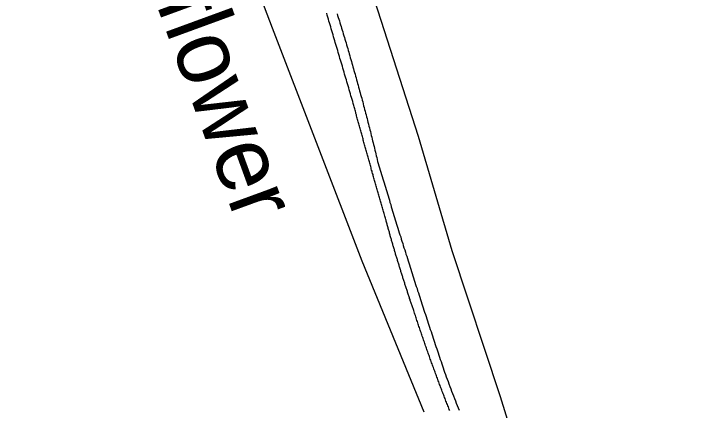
# Model space of a CAD drawing. Extents: x 1364363 to 1407445, y 538563 to 573342.
# Drawn here: x 1378365 to 1379352, y 549804 to 550369 of the extents above; entities that cross this region are included whole.
import ezdxf

# ---------------------------------------------------------------- set-up
doc = ezdxf.new("R2010")
doc.units = 0
for name, color, linetype in [('Exist Railroad Mainline', 7, 'Continuous'), ('Exist Railroad Siding', 7, 'Continuous'), ('Exist Road Secondary Type 51 Attributed', 7, 'Continuous'), ('Exist Road Secondary Type 51 Label', 7, 'Continuous')]:
    doc.layers.add(name, color=color, linetype=linetype)

msp = doc.modelspace()

# ---------------------------------------------------------------- linework, layer by layer
at = {"layer": 'Exist Railroad Mainline'}
for points in [[(1378850.79, 550238.25), (1378849.97, 550241.02), (1378849.15, 550243.83), (1378848.23, 550246.6), (1378847.51, 550249.42), (1378846.59, 550252.24), (1378845.87, 550255.06), (1378844.95, 550257.83), (1378844.23, 550260.65), (1378843.41, 550263.42), (1378842.59, 550266.24), (1378841.77, 550269.06), (1378840.85, 550271.88), (1378840.13, 550274.64), (1378839.21, 550277.41), (1378838.49, 550280.23), (1378837.67, 550283.05), (1378836.85, 550285.87), (1378836.03, 550288.69), (1378835.11, 550291.46), (1378834.39, 550294.23), (1378833.47, 550297.05), (1378832.75, 550299.87), (1378831.83, 550302.68), (1378831.01, 550305.45), (1378830.29, 550308.27), (1378829.37, 550311.04), (1378828.65, 550313.86), (1378827.73, 550316.68), (1378826.91, 550319.45), (1378826.09, 550322.27), (1378825.26, 550325.09), (1378824.34, 550327.86), (1378823.62, 550330.67), (1378822.7, 550333.44), (1378821.98, 550336.26), (1378821.16, 550339.08), (1378820.24, 550341.85), (1378819.52, 550344.67), (1378818.6, 550347.44), (1378817.78, 550350.26), (1378816.96, 550353.08), (1378816.14, 550355.9), (1378815.22, 550358.66), (1378814.5, 550361.43), (1378813.58, 550364.25), (1378812.76, 550367.07), (1378812.04, 550369.89)], [(1378896.42, 550075.79), (1378895.91, 550077.43), (1378895.5, 550079.08), (1378894.98, 550080.66), (1378894.47, 550082.36), (1378893.96, 550084), (1378893.55, 550085.64), (1378893.14, 550087.23), (1378892.62, 550088.87), (1378892.11, 550090.56), (1378891.6, 550092.2), (1378891.29, 550093.79), (1378890.78, 550095.43), (1378890.27, 550097.07), (1378889.75, 550098.76), (1378889.34, 550100.35), (1378888.83, 550101.99), (1378888.42, 550103.63), (1378887.91, 550105.32), (1378887.5, 550106.96), (1378886.99, 550108.55), (1378886.47, 550110.19), (1378885.96, 550111.83), (1378885.65, 550113.52), (1378885.14, 550115.11), (1378884.63, 550116.75), (1378884.11, 550118.39), (1378883.7, 550119.98), (1378883.29, 550121.68), (1378882.78, 550123.32), (1378882.27, 550124.96), (1378881.86, 550126.54), (1378881.35, 550128.24), (1378880.83, 550129.88), (1378880.42, 550131.52), (1378880.01, 550133.11), (1378879.5, 550134.8), (1378878.99, 550136.44), (1378878.58, 550138.08), (1378878.17, 550139.67), (1378877.66, 550141.31), (1378877.14, 550143), (1378876.73, 550144.64), (1378876.22, 550146.23), (1378875.71, 550147.87), (1378875.4, 550149.56), (1378874.89, 550151.2), (1378874.37, 550152.79), (1378873.96, 550154.43), (1378873.45, 550156.12), (1378873.04, 550157.76), (1378872.63, 550159.35), (1378872.12, 550160.99), (1378871.61, 550162.69), (1378871.09, 550164.33), (1378870.79, 550165.91), (1378870.27, 550167.56), (1378869.76, 550169.25), (1378869.35, 550170.89), (1378868.84, 550172.48), (1378868.33, 550174.12), (1378868.02, 550175.81), (1378867.51, 550177.45), (1378866.99, 550179.04), (1378866.58, 550180.73), (1378866.17, 550182.37), (1378865.66, 550184.01), (1378865.25, 550185.6), (1378864.74, 550187.29), (1378864.33, 550188.93), (1378863.92, 550190.57), (1378863.4, 550192.21), (1378862.99, 550193.85), (1378862.48, 550195.49), (1378861.97, 550197.13), (1378861.66, 550198.83), (1378861.15, 550200.42), (1378860.64, 550202.06), (1378860.23, 550203.7), (1378859.71, 550205.39), (1378859.41, 550206.98), (1378858.89, 550208.62), (1378858.38, 550210.26), (1378857.97, 550211.95), (1378857.46, 550213.54), (1378857.05, 550215.18), (1378856.64, 550216.87), (1378856.13, 550218.51), (1378855.72, 550220.1), (1378855.2, 550221.79), (1378854.79, 550223.43), (1378854.38, 550225.07), (1378853.87, 550226.71), (1378853.46, 550228.35), (1378853.05, 550229.99), (1378852.54, 550231.63), (1378852.13, 550233.33), (1378851.61, 550234.91), (1378851.2, 550236.56), (1378850.79, 550238.25)], [(1378935.79, 549947.38), (1378935.38, 549948.66), (1378934.87, 549949.94), (1378934.46, 549951.23), (1378934.04, 549952.56), (1378933.63, 549953.79), (1378933.12, 549955.12), (1378932.71, 549956.35), (1378932.2, 549957.68), (1378931.89, 549958.91), (1378931.38, 549960.25), (1378930.97, 549961.58), (1378930.46, 549962.81), (1378930.15, 549964.14), (1378929.74, 549965.37), (1378929.23, 549966.71), (1378928.92, 549967.99), (1378928.41, 549969.27), (1378928, 549970.55), (1378927.59, 549971.83), (1378927.18, 549973.12), (1378926.77, 549974.45), (1378926.25, 549975.68), (1378925.84, 549977.01), (1378925.54, 549978.29), (1378925.02, 549979.57), (1378924.61, 549980.86), (1378924.2, 549982.19), (1378923.79, 549983.42), (1378923.38, 549984.75), (1378922.97, 549986.08), (1378922.46, 549987.31), (1378922.15, 549988.65), (1378921.74, 549989.93), (1378921.23, 549991.21), (1378920.92, 549992.49), (1378920.51, 549993.83), (1378920.1, 549995.06), (1378919.59, 549996.39), (1378919.28, 549997.67), (1378918.87, 549999), (1378918.46, 550000.23), (1378918.05, 550001.57), (1378917.64, 550002.9), (1378917.23, 550004.13), (1378916.92, 550005.46), (1378916.51, 550006.74), (1378916, 550008.08), (1378915.59, 550009.31), (1378915.28, 550010.64), (1378914.87, 550011.92), (1378914.46, 550013.25), (1378913.95, 550014.48), (1378913.64, 550015.82), (1378913.23, 550017.15), (1378912.92, 550018.43), (1378912.51, 550019.76), (1378912.1, 550020.99), (1378911.8, 550022.33), (1378911.28, 550023.61), (1378910.87, 550024.94), (1378910.46, 550026.17), (1378910.16, 550027.5), (1378909.75, 550028.84), (1378909.34, 550030.12), (1378909.03, 550031.45), (1378908.62, 550032.73), (1378908.21, 550034.02), (1378907.9, 550035.3), (1378907.49, 550036.63), (1378907.08, 550037.96), (1378906.67, 550039.24), (1378906.26, 550040.58), (1378905.85, 550041.81), (1378905.54, 550043.14), (1378905.13, 550044.42), (1378904.72, 550045.75), (1378904.41, 550047.09), (1378904, 550048.37), (1378903.59, 550049.7), (1378903.29, 550050.93), (1378902.88, 550052.27), (1378902.67, 550053.55), (1378902.26, 550054.88), (1378901.85, 550056.21), (1378901.54, 550057.49), (1378901.13, 550058.83), (1378900.72, 550060.11), (1378900.42, 550061.44), (1378900.01, 550062.77), (1378899.6, 550064), (1378899.29, 550065.34), (1378898.88, 550066.62), (1378898.47, 550067.95), (1378898.16, 550069.23), (1378897.85, 550070.57), (1378897.55, 550071.9), (1378897.14, 550073.18), (1378896.73, 550074.51), (1378896.42, 550075.79)], [(1378987.77, 549803.18), (1378987.05, 549804.87), (1378986.33, 549806.61), (1378985.72, 549808.3), (1378985, 549810), (1378984.39, 549811.69), (1378983.77, 549813.38), (1378982.95, 549815.12), (1378982.33, 549816.81), (1378981.72, 549818.51), (1378981, 549820.2), (1378980.39, 549821.89), (1378979.77, 549823.63), (1378979.16, 549825.32), (1378978.34, 549827.02), (1378977.72, 549828.71), (1378977.11, 549830.45), (1378976.49, 549832.14), (1378975.88, 549833.83), (1378975.16, 549835.53), (1378974.54, 549837.27), (1378973.83, 549838.96), (1378973.21, 549840.6), (1378972.59, 549842.39), (1378971.98, 549844.09), (1378971.26, 549845.73), (1378970.65, 549847.52), (1378970.03, 549849.21), (1378969.42, 549850.85), (1378968.7, 549852.65), (1378968.08, 549854.29), (1378967.47, 549855.98), (1378966.85, 549857.77), (1378966.24, 549859.41), (1378965.62, 549861.21), (1378965.01, 549862.9), (1378964.39, 549864.64), (1378963.78, 549866.33), (1378963.16, 549868.03), (1378962.55, 549869.77), (1378961.83, 549871.46), (1378961.21, 549873.2), (1378960.6, 549874.9), (1378959.98, 549876.64), (1378959.37, 549878.33), (1378958.75, 549880.07), (1378958.14, 549881.76), (1378957.52, 549883.51), (1378956.91, 549885.2), (1378956.29, 549886.94), (1378955.58, 549888.63), (1378955.17, 549890.38), (1378954.55, 549892.07), (1378953.83, 549893.81), (1378953.22, 549895.5), (1378952.6, 549897.25), (1378951.99, 549898.94), (1378951.47, 549900.68), (1378950.86, 549902.42), (1378950.24, 549904.12), (1378949.63, 549905.86), (1378949.12, 549907.55), (1378948.5, 549909.29), (1378947.89, 549911.09), (1378947.27, 549912.73), (1378946.76, 549914.52), (1378946.14, 549916.26), (1378945.53, 549917.96), (1378945.02, 549919.7), (1378944.4, 549921.44), (1378943.78, 549923.13), (1378943.27, 549924.88), (1378942.66, 549926.62), (1378942.04, 549928.31), (1378941.53, 549930.05), (1378940.91, 549931.8), (1378940.4, 549933.49), (1378939.79, 549935.23), (1378939.17, 549937.03), (1378938.66, 549938.77), (1378938.04, 549940.46), (1378937.53, 549942.2), (1378936.92, 549943.95), (1378936.4, 549945.69), (1378935.79, 549947.38)]]:
    msp.add_lwpolyline(points, dxfattribs=at)
at = {"layer": 'Exist Railroad Siding'}
for points in [[(1378826.91, 550369.12), (1378827.62, 550366.56), (1378828.55, 550363.94), (1378829.26, 550361.33), (1378830.08, 550358.77), (1378830.9, 550356.1), (1378831.72, 550353.49), (1378832.54, 550350.87), (1378833.26, 550348.31), (1378834.08, 550345.69), (1378834.9, 550343.08), (1378835.72, 550340.41), (1378836.54, 550337.8), (1378837.26, 550335.24), (1378837.98, 550332.62), (1378838.9, 550330.01), (1378839.62, 550327.39), (1378840.34, 550324.73), (1378841.16, 550322.11), (1378841.98, 550319.5), (1378842.8, 550316.88), (1378843.51, 550314.27), (1378844.23, 550311.71), (1378844.95, 550309.04), (1378845.77, 550306.43), (1378846.49, 550303.81), (1378847.21, 550301.2), (1378848.03, 550298.58), (1378848.74, 550295.92), (1378849.46, 550293.3), (1378850.28, 550290.69), (1378851, 550288.08), (1378851.72, 550285.46), (1378852.54, 550282.79), (1378853.25, 550280.18), (1378853.97, 550277.51), (1378854.79, 550274.9), (1378855.51, 550272.23), (1378856.23, 550269.62), (1378856.84, 550267.01), (1378857.66, 550264.39), (1378858.38, 550261.73), (1378859.1, 550259.11), (1378859.92, 550256.5), (1378860.53, 550253.83), (1378861.25, 550251.17), (1378861.97, 550248.55), (1378862.58, 550245.94), (1378863.4, 550243.32), (1378864.12, 550240.61), (1378864.74, 550237.99), (1378865.46, 550235.38), (1378866.17, 550232.76), (1378866.89, 550230.15), (1378867.61, 550227.43), (1378868.22, 550224.82), (1378869.04, 550222.2), (1378869.66, 550219.49), (1378870.27, 550216.87), (1378870.99, 550214.26), (1378871.61, 550211.64), (1378872.32, 550208.93), (1378873.04, 550206.31), (1378873.76, 550203.7), (1378874.37, 550200.98), (1378874.99, 550198.36), (1378875.71, 550195.7), (1378876.43, 550193.08), (1378877.04, 550190.42), (1378877.66, 550187.75), (1378878.37, 550185.14), (1378878.99, 550182.42), (1378879.6, 550179.81), (1378880.22, 550177.19), (1378880.83, 550174.48), (1378881.65, 550171.86), (1378882.27, 550169.2), (1378882.88, 550166.58), (1378883.5, 550163.86), (1378884.11, 550161.25), (1378884.73, 550158.58)], [(1378884.73, 550158.58), (1378885.65, 550155.51), (1378886.58, 550152.38), (1378887.5, 550149.31), (1378888.52, 550146.23), (1378889.34, 550143.1), (1378890.27, 550140.08), (1378891.29, 550137), (1378892.11, 550133.88), (1378893.14, 550130.8), (1378893.96, 550127.78), (1378894.88, 550124.65), (1378895.91, 550121.57), (1378896.73, 550118.5), (1378897.75, 550115.37), (1378898.67, 550112.29), (1378899.6, 550109.27), (1378900.52, 550106.14), (1378901.54, 550103.07), (1378902.36, 550099.99), (1378903.39, 550096.91), (1378904.21, 550093.79), (1378905.24, 550090.76), (1378906.16, 550087.69), (1378907.08, 550084.56), (1378908, 550081.49), (1378909.03, 550078.46), (1378909.95, 550075.38), (1378910.87, 550072.31), (1378911.9, 550069.18), (1378912.72, 550066.11), (1378913.74, 550063.08), (1378914.77, 550060.01), (1378915.59, 550056.88), (1378916.62, 550053.8), (1378917.64, 550050.73), (1378918.46, 550047.7), (1378919.49, 550044.63), (1378920.51, 550041.5), (1378921.33, 550038.42), (1378922.36, 550035.4), (1378923.38, 550032.32), (1378924.41, 550029.25), (1378925.23, 550026.17), (1378926.25, 550023.15), (1378927.28, 550020.02), (1378928.2, 550016.94), (1378929.12, 550013.87), (1378930.15, 550010.79), (1378931.17, 550007.77), (1378932.1, 550004.69), (1378933.12, 550001.62), (1378934.15, 549998.54), (1378934.97, 549995.52), (1378935.99, 549992.44), (1378937.02, 549989.31), (1378938.04, 549986.24), (1378938.97, 549983.16), (1378939.99, 549980.14), (1378941.02, 549977.06), (1378941.84, 549973.99), (1378942.86, 549970.96), (1378943.89, 549967.89), (1378944.91, 549964.81), (1378945.84, 549961.73), (1378946.86, 549958.71), (1378947.89, 549955.63), (1378948.91, 549952.56), (1378949.83, 549949.48), (1378950.86, 549946.46), (1378951.88, 549943.38), (1378952.91, 549940.31), (1378953.83, 549937.23), (1378954.86, 549934.21), (1378955.88, 549931.13), (1378956.91, 549928.05), (1378957.83, 549924.98), (1378958.86, 549921.95), (1378959.88, 549918.93), (1378961.01, 549915.85), (1378962.03, 549912.83), (1378962.96, 549909.75), (1378963.98, 549906.68), (1378965.01, 549903.6), (1378966.03, 549900.58), (1378966.96, 549897.5), (1378967.98, 549894.43), (1378969.11, 549891.35), (1378970.13, 549888.38), (1378971.16, 549885.3), (1378972.08, 549882.23), (1378973.11, 549879.2), (1378974.24, 549876.13), (1378975.26, 549873.05), (1378976.29, 549870.08), (1378977.21, 549867), (1378978.23, 549863.92), (1378979.36, 549860.9), (1378980.39, 549857.82), (1378981.41, 549854.75)], [(1378981.41, 549854.75), (1378982.64, 549851.37), (1378983.98, 549847.93), (1378985.21, 549844.5), (1378986.54, 549841.11), (1378987.87, 549837.68), (1378989.1, 549834.24), (1378990.33, 549830.86), (1378991.77, 549827.43), (1378993, 549824.04), (1378994.33, 549820.61), (1378995.77, 549817.28), (1378997, 549813.79), (1378998.33, 549810.46), (1378999.66, 549807.02), (1379000.99, 549803.64)]]:
    msp.add_lwpolyline(points, dxfattribs=at)
at = {"layer": 'Exist Road Secondary Type 51 Attributed'}
for points in [[(1378382.35, 551904.12), (1378429.78, 551811.86), (1378473.75, 551674.16), (1378543.71, 551422.65), (1378610.69, 551208.68), (1378661.13, 551053.31), (1378707.39, 550913.34), (1378778.53, 550704.8), (1378942.41, 550194.7), (1378990.85, 550031.69), (1379059.72, 549823.15), (1379089.99, 549724.76), (1379170.92, 549598.91), (1379210.9, 549552.37), (1379251.99, 549499.77), (1379372.32, 549398.37), (1379560.73, 549245.93), (1379873.58, 548966.64), (1380066.49, 548794.03), (1380359.35, 548545.77), (1380481.29, 548439.1)], [(1378951.18, 549800.79), (1378862.52, 550016.26), (1378734.63, 550348.52), (1378612.69, 550668.54), (1378597.69, 550718.96), (1378557.71, 550804.3), (1378472.79, 550970.17), (1378342.33, 551169.16), (1378284.07, 551241.41), (1378232.69, 551282.48), (1378190.71, 551297.99), (1378118.15, 551299.71), (1378066.22, 551297.17), (1378009.22, 551285.77), (1377923.02, 551262.02), (1377875.53, 551244.79), (1377794.46, 551256.24), (1377751.89, 551264.22), (1377739.38, 551263.8), (1377704.55, 551251.12), (1377653.15, 551229.05), (1377610.17, 551217.41)]]:
    msp.add_lwpolyline(points, dxfattribs=at)

# ---------------------------------------------------------------- texts
at = {"layer": 'Exist Road Secondary Type 51 Label'}
msp.add_text('Mayflower', height=95, rotation=290.07943, dxfattribs=at).set_placement((1378485.44, 550610.16))

doc.saveas('drawing.dxf')
